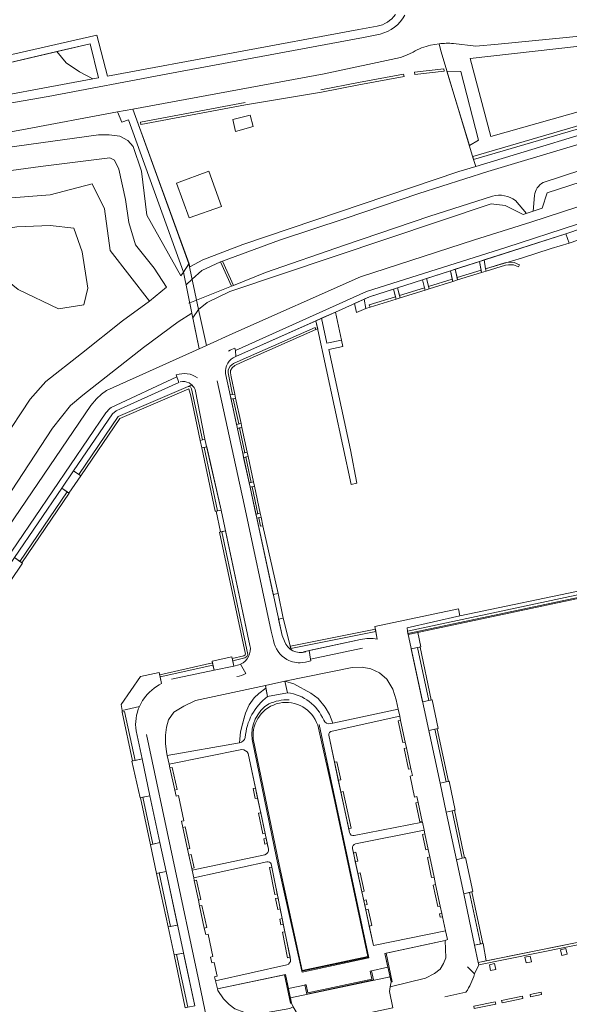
# Model space of a CAD drawing. Header units: metres. Extents: x 209813 to 223847, y 571801 to 587119.
# Tile 282 of 656: x 220969 to 221083, y 574864 to 575067. Entities that reach past the tile are written whole.
import ezdxf

# ---------------------------------------------------------------- set-up
doc = ezdxf.new("R2010")
doc.units = ezdxf.units.M
for name, color, linetype, lineweight in [('B-RO-GK-BESCHOEIING-G', 8, 'GK-BESCHOEIING', 0), ('B-RO-GR-BEPLANTING_CULTUUR_BOSPLANTSOEN-GV', 8, 'Continuous', 0), ('B-RO-GR-BEPLANTING_CULTUUR_HEESTERS-GV', 8, 'Continuous', 0), ('B-RO-GR-BOOMTEELT-GV', 8, 'Continuous', 0), ('B-RO-GR-GROENVOORZIENING-GV', 8, 'Continuous', 0), ('B-RO-GR-HAAG-GV', 8, 'Continuous', 0), ('B-RO-IE-TERREINAFSCHEIDING_KUNSTMATIG_MUUR-GV', 8, 'Continuous', 0), ('B-RO-KW-KUNSTWERK_DEK-GV', 8, 'Continuous', 0), ('B-RO-KW-KUNSTWERK_STUW-GV', 8, 'Continuous', 0), ('B-RO-OG-TERREIN_CULTUURSCHEIDING-GV', 8, 'Continuous', 0), ('B-RO-VH-VERHARDING_HALFVERHARDING-GV', 8, 'Continuous', 0), ('B-RO-VH-VERHARDING_STRAATBAKSTEEN-GV', 8, 'Continuous', 0), ('B-RO-VH-VERHARDING_TEGEL-GV', 8, 'Continuous', 0)]:
    doc.layers.add(name, color=color, linetype=linetype, lineweight=lineweight)
doc.linetypes.add('GK-BESCHOEIING', pattern='A,30,-5,[1,NLCS.shx,S=1,R=0,X=0,Y=0],-5', length=40)

msp = doc.modelspace()

# ---------------------------------------------------------------- linework, layer by layer
at = {"layer": 'B-RO-GK-BESCHOEIING-G', "flags": 128}
for points in [[(221011.291, 575017.559), (221023.074, 575021.863), (221036.656, 575026.364), (221051.795, 575031.504), (221066.075, 575036.036), (221100.783, 575046.469), (221109.615, 575049.234), (221124.267, 575053.926), (221130.272, 575055.688)], [(221131.636, 575051.38), (221109.941, 575044.235), (221089.478, 575037.725), (221077.511, 575033.787)], [(221067.033, 575030.978), (221054.067, 575026.801), (221036.492, 575020.844), (221020.157, 575015.167), (221013.552, 575012.519)], [(221074.068, 575027.405), (221071.789, 575030.084)], [(221075.7, 575031.08), (221075.439, 575027.873)], [(221005.067, 575013.798), (221007.014, 575015.598), (221010.872, 575017.392)], [(221011.08, 575017.475), (221011.291, 575017.559)], [(221003.797, 575012.624), (221005.067, 575013.798)], [(221013.173, 575012.367), (221005.938, 575009.466)], [(221013.36, 575012.442), (221013.173, 575012.367)], [(221013.552, 575012.519), (221013.36, 575012.442)], [(221004.541, 575008.906), (221004.38, 575008.842)], [(221005.938, 575009.466), (221004.541, 575008.906)]]:
    msp.add_lwpolyline(points, dxfattribs=at)
at = {"layer": 'B-RO-GK-BESCHOEIING-G'}
for points in [[(221077.511, 575033.787, 0.2409088), (221075.7, 575031.08)], [(221071.789, 575030.084, 0.225342), (221067.033, 575030.978)]]:
    msp.add_lwpolyline(points, format="xyb", dxfattribs=at)
at = {"layer": 'B-RO-GR-BEPLANTING_CULTUUR_BOSPLANTSOEN-GV', "flags": 128}
for points in [[(221066.72, 575043.316), (221126.346, 575060.154), (221123.993, 575066.33), (221062.455, 575059.393)], [(221062.276, 575041.433), (221064.125, 575042.563), (221060.528, 575056.695), (221057.634, 575056.816)], [(220937.624, 575033.572), (220935.514, 575031.228), (220938.388, 575028.353), (220975.755, 575031.228), (220984.378, 575033.527), (220986.965, 575028.353), (220988.115, 575019.73), (220996.201, 575009.277), (220999.743, 575012.188), (220997.221, 575016.115), (220993.345, 575020.931), (220991.936, 575025.539), (220991.262, 575030.295), (220989.915, 575036.557), (220988.977, 575038.38), (220988.059, 575038.899), (220973.707, 575037.107), (220960.034, 575035.247), (220939.71, 575032.725), (220937.72, 575033.302)], [(220977.48, 575007.658), (220982.654, 575008.52), (220983.516, 575011.969), (220982.366, 575019.443), (220980.641, 575024.329), (220975.755, 575024.904), (220968.857, 575024.617), (220959.946, 575023.179), (220956.209, 575022.03), (220958.796, 575020.018), (220969.144, 575011.682)]]:
    msp.add_lwpolyline(points, close=True, dxfattribs=at)
at = {"layer": 'B-RO-GR-BEPLANTING_CULTUUR_HEESTERS-GV', "flags": 128}
for points in [[(220984.559, 575055.222), (220985.725, 575055.439), (220984.015, 575062.444), (220977.131, 575060.827), (220979.011, 575058.495), (220981.807, 575056.668)], [(221038.929, 575006.904), (221040.876, 575007.773), (221040.517, 575009.67), (221038.533, 575008.777)], [(221031.741, 575005.733), (221032.844, 575000.621), (221035.883, 575001.246), (221034.612, 575007.013)], [(221047.15, 574926.933), (221046.476, 574929.132), (221045.227, 574931.174), (221043.721, 574932.508), (221041.926, 574933.313), (221040.099, 574933.655), (221038.102, 574933.609), (221024.189, 574930.741), (221025.997, 574930.197), (221029.535, 574928.251), (221031.049, 574927.189), (221032.523, 574925.4), (221033.388, 574923.867), (221034.1, 574922.096), (221047.574, 574924.944)], [(221014.786, 574918), (221015.045, 574920.316), (221015.784, 574923.207), (221016.023, 574924.164), (221016.806, 574925.859), (221017.828, 574927.294), (221018.784, 574928.229), (221020.251, 574929.318), (221020.149, 574929.854), (221005.738, 574926.796), (221003.301, 574925.606), (221001.228, 574924.355), (221000.178, 574922.756), (220999.726, 574921.284), (220999.53, 574919.586), (220999.514, 574917.901), (220999.731, 574916.152), (220999.9, 574915.368)], [(221057.269, 574877.148), (221045.061, 574874.546), (221046.314, 574868.667), (221046.112, 574868.617), (221045.88, 574867.634), (221053.206, 574869.399), (221055.039, 574870.355), (221056.259, 574871.27), (221056.934, 574872.428), (221057.386, 574873.593)], [(221010.279, 574867.227), (221010.369, 574866.875), (221011.497, 574865.115), (221012.663, 574863.941), (221013.857, 574863.078), (221015.725, 574862.343), (221017.423, 574862.026), (221019.375, 574862.074), (221025.209, 574863.121), (221025.897, 574863.44), (221025.527, 574864.248), (221025.32, 574864.222), (221024.07, 574870.088)]]:
    msp.add_lwpolyline(points, close=True, dxfattribs=at)
msp.add_lwpolyline([(221049.591, 574940.595), (221049.632, 574940.399), (221087.614, 574948.493), (221087.319, 574949.9), (221060.3, 574944.233), (221049.401, 574941.799), (221049.487, 574941.084), (221086.223, 574948.913), (221086.327, 574948.424)], dxfattribs=at)
at = {"layer": 'B-RO-GR-BOOMTEELT-GV', "flags": 128}
for points in [[(221064.794, 575015.191), (221064.704, 575015.686), (221059.73, 575014.136), (221059.84, 575013.647)], [(221053.945, 575011.81), (221058.825, 575013.331), (221058.723, 575013.823), (221053.82, 575012.295)], [(221047.982, 575009.952), (221053.158, 575011.565), (221053.024, 575012.046), (221047.857, 575010.436)]]:
    msp.add_lwpolyline(points, close=True, dxfattribs=at)
at = {"layer": 'B-RO-GR-GROENVOORZIENING-GV', "flags": 128}
for points in [[(221056.996, 575057.301), (221050.902, 575056.614), (221050.977, 575056.12), (221057.027, 575056.802)], [(221069.589, 575017.209), (221065.624, 575015.973), (221065.712, 575015.477), (221069.697, 575016.719), (221070.344, 575016.805), (221071.386, 575016.744), (221072.398, 575016.336), (221072.585, 575016.8), (221071.497, 575017.239), (221070.325, 575017.307)], [(221013.832, 574990.072), (221013.07, 574993.628), (221012.952, 574994.46), (221012.983, 574994.966), (221013.294, 574995.525), (221013.823, 574995.966), (221015.121, 574996.57), (221030.599, 575003.401), (221030.397, 575003.858), (221014.915, 574997.026), (221013.553, 574996.392), (221012.903, 574995.85), (221012.49, 574995.11), (221012.45, 574994.439), (221013.342, 574989.975)], [(221013.531, 574989.093), (221014.641, 574983.915), (221015.13, 574984.02), (221014.018, 574989.204)], [(221009.975, 574965.904), (221010.27, 574965.965), (221007.507, 574979.034), (221007.016, 574978.938), (221009.78, 574965.864)], [(221017.421, 574970.942), (221018.618, 574965.357), (221019.106, 574965.466), (221017.908, 574971.058)], [(221019.662, 574962.872), (221019.289, 574964.615), (221018.801, 574964.504), (221019.173, 574962.768)], [(221011.183, 574961.643), (221010.694, 574961.539), (221016.023, 574936.33), (221015.958, 574936.183), (221015.711, 574936.021), (221013.302, 574935.474), (221013.408, 574934.986), (221015.91, 574935.553), (221016.356, 574935.846), (221016.546, 574936.276)], [(221054.379, 574926.892), (221052.074, 574937.793), (221051.585, 574937.69), (221053.891, 574926.785)], [(221009.23, 574934.55), (220998.342, 574932.095), (220998.442, 574931.628), (221009.334, 574934.061)], [(221055.638, 574920.936), (221055.15, 574920.831), (221057.449, 574909.956), (221057.938, 574910.059)], [(221049.707, 574912.553), (221050.196, 574912.655), (221049.278, 574916.96), (221048.788, 574916.857)], [(221034.414, 574914.005), (221035.206, 574910.296), (221035.696, 574910.396), (221034.903, 574914.11)], [(221018.115, 574908.665), (221017.625, 574908.566), (221018.06, 574906.511), (221018.552, 574906.604)], [(221036.213, 574907.977), (221035.727, 574907.86), (221037.348, 574900.275), (221037.838, 574900.374)], [(220996.935, 574897.085), (220994.869, 574906.781), (220994.38, 574906.677), (220996.45, 574896.965)], [(221051.187, 574905.614), (221052.025, 574901.687), (221052.515, 574901.784), (221051.676, 574905.717)], [(221019.197, 574903.559), (221018.707, 574903.458), (221019.611, 574899.192), (221020.1, 574899.295)], [(221052.577, 574899.091), (221053.254, 574895.908), (221053.743, 574896.011), (221053.066, 574899.194)], [(221038.317, 574895.352), (221038.718, 574893.5), (221039.208, 574893.6), (221038.808, 574895.449)], [(221004.831, 574894.916), (221004.342, 574894.813), (221004.94, 574892.043), (221005.427, 574892.158)], [(221054.079, 574894.431), (221053.59, 574894.328), (221054.471, 574890.182), (221054.961, 574890.285)], [(220997.709, 574891.055), (221000.064, 574880.008), (221000.555, 574880.1), (220998.202, 574891.142)], [(221021.463, 574892.347), (221020.973, 574892.246), (221022.098, 574886.701), (221022.587, 574886.806)], [(221039.741, 574891.136), (221039.253, 574891.026), (221040.072, 574887.241), (221040.56, 574887.349)], [(221005.471, 574889.546), (221006.322, 574885.53), (221006.812, 574885.633), (221005.96, 574889.649)], [(221056.236, 574884.291), (221055.29, 574888.735), (221054.801, 574888.632), (221055.746, 574884.187)], [(221064.532, 574876.462), (221065.021, 574876.565), (221062.761, 574887.251), (221062.278, 574887.12)], [(221022.272, 574885.843), (221022.731, 574883.581), (221023.218, 574883.695), (221022.759, 574885.958)], [(221040.67, 574884.477), (221041.158, 574884.583), (221040.947, 574885.561), (221040.46, 574885.445)], [(221040.874, 574883.531), (221041.606, 574880.148), (221042.096, 574880.249), (221041.361, 574883.648)], [(221056.704, 574882.086), (221056.555, 574882.787), (221056.066, 574882.684), (221056.214, 574881.986)], [(221025.238, 574873.736), (221024.176, 574878.969), (221023.685, 574878.877), (221024.749, 574873.628)], [(221100.298, 574879.428), (221100.2, 574879.918), (221064.097, 574872.665), (221064.201, 574872.176)], [(221004.114, 574863.399), (221001.79, 574874.308), (221001.297, 574874.22), (221003.627, 574863.287)], [(221077.174, 574866.034), (221077.07, 574866.523), (221074.803, 574866.047), (221074.906, 574865.558)], [(221069.024, 574864.324), (221073.305, 574865.222), (221073.201, 574865.711), (221068.916, 574864.812)]]:
    msp.add_lwpolyline(points, close=True, dxfattribs=at)
for points in [[(221015.918, 574977.956), (221016.407, 574978.061), (221015.309, 574983.183), (221014.82, 574983.078)], [(220979.634, 574969.584), (220979.221, 574969.866), (220969.479, 574955.513), (220969.892, 574955.231)], [(221049.487, 574941.084), (221049.591, 574940.595), (221086.327, 574948.424), (221086.223, 574948.913)], [(221048.533, 574918.055), (221049.022, 574918.158), (221048.067, 574922.635), (221047.578, 574922.532)], [(221001.435, 574908.264), (221001.925, 574908.367), (221000.934, 574912.953), (221000.444, 574912.85)], [(221050.495, 574911.253), (221050.006, 574911.15), (221050.932, 574906.808), (221051.421, 574906.911)], [(221002.825, 574901.832), (221003.314, 574901.935), (221002.195, 574907.113), (221001.706, 574907.01)], [(221003.594, 574900.642), (221003.105, 574900.539), (221004.074, 574896.053), (221004.563, 574896.156)]]:
    msp.add_lwpolyline(points, dxfattribs=at)
at = {"layer": 'B-RO-GR-HAAG-GV', "flags": 128}
for points in [[(221015.996, 575050.337), (220994.357, 575046.248), (220994.45, 575045.757), (221016.084, 575049.845), (221031.711, 575052.44), (221039.438, 575053.941), (221048.784, 575055.697), (221048.698, 575056.19), (221039.344, 575054.432), (221031.623, 575052.932)], [(221015.309, 574983.183), (221014.82, 574983.078), (221015.918, 574977.956), (221016.407, 574978.061)], [(220969.479, 574955.513), (220969.892, 574955.231), (220979.634, 574969.584), (220979.221, 574969.866)], [(221048.533, 574918.055), (221049.022, 574918.158), (221048.067, 574922.635), (221047.578, 574922.532)], [(221000.934, 574912.953), (221000.444, 574912.85), (221001.435, 574908.264), (221001.925, 574908.367)], [(221003.594, 574900.642), (221003.105, 574900.539), (221004.074, 574896.053), (221004.563, 574896.156)], [(221007.064, 574884.44), (221006.575, 574884.337), (221007.549, 574879.744), (221008.038, 574879.847)], [(221008.819, 574873.754), (221009.308, 574873.857), (221008.323, 574878.505), (221007.834, 574878.402)], [(221009.682, 574869.684), (221010.171, 574869.787), (221009.564, 574872.651), (221009.075, 574872.548)]]:
    msp.add_lwpolyline(points, dxfattribs=at)
for points in [[(221072.585, 575016.8), (221071.497, 575017.239), (221070.325, 575017.307), (221069.589, 575017.209), (221065.624, 575015.973), (221065.712, 575015.477), (221069.697, 575016.719), (221070.344, 575016.805), (221071.386, 575016.744), (221072.398, 575016.336)], [(221059.84, 575013.647), (221064.794, 575015.191), (221064.704, 575015.686), (221059.73, 575014.136)], [(221053.024, 575012.046), (221047.857, 575010.436), (221047.982, 575009.952), (221053.158, 575011.565)], [(221047.043, 575010.183), (221041.603, 575008.487), (221041.751, 575008.01), (221047.18, 575009.702)], [(221030.397, 575003.858), (221014.915, 574997.026), (221013.553, 574996.392), (221012.903, 574995.85), (221012.49, 574995.11), (221012.45, 574994.439), (221013.342, 574989.975), (221013.832, 574990.072), (221013.07, 574993.628), (221012.952, 574994.46), (221012.983, 574994.966), (221013.294, 574995.525), (221013.823, 574995.966), (221015.121, 574996.57), (221030.599, 575003.401)], [(220982.086, 574973.197), (220990.125, 574985.041), (221004.36, 574991.134), (221004.745, 574989.683), (221006.683, 574980.513), (221007.172, 574980.619), (221004.888, 574991.182), (221004.705, 574991.578), (221004.212, 574991.67), (220989.793, 574985.442), (220981.673, 574973.479)], [(221015.13, 574984.02), (221014.018, 574989.204), (221013.531, 574989.093), (221014.641, 574983.915)], [(221010.27, 574965.965), (221007.507, 574979.034), (221007.016, 574978.938), (221009.78, 574965.864)], [(221017.724, 574971.916), (221016.598, 574977.171), (221016.109, 574977.065), (221017.236, 574971.807)], [(221018.618, 574965.357), (221019.106, 574965.466), (221017.908, 574971.058), (221017.421, 574970.942)], [(221019.173, 574962.768), (221019.662, 574962.872), (221019.289, 574964.615), (221018.801, 574964.504)], [(221010.893, 574961.581), (221010.694, 574961.539), (221016.023, 574936.33), (221015.958, 574936.183), (221015.711, 574936.021), (221013.302, 574935.474), (221013.408, 574934.986), (221015.91, 574935.553), (221016.356, 574935.846), (221016.546, 574936.276), (221011.183, 574961.643)], [(221042.851, 574941.518), (221025.33, 574937.991), (221025.429, 574937.501), (221042.941, 574941.026)], [(221053.891, 574926.785), (221054.379, 574926.892), (221052.074, 574937.793), (221051.585, 574937.69)], [(220991.099, 574924.473), (220990.61, 574924.368), (220992.75, 574914.27), (220993.249, 574914.381)], [(221057.449, 574909.956), (221057.938, 574910.059), (221055.638, 574920.936), (221055.15, 574920.831)], [(221049.278, 574916.96), (221048.788, 574916.857), (221049.707, 574912.553), (221050.196, 574912.655)], [(221035.206, 574910.296), (221035.696, 574910.396), (221034.903, 574914.11), (221034.414, 574914.005)], [(221037.348, 574900.275), (221037.838, 574900.374), (221036.213, 574907.977), (221035.727, 574907.86)], [(220996.45, 574896.965), (220996.935, 574897.085), (220994.869, 574906.781), (220994.38, 574906.677)], [(221052.515, 574901.784), (221051.676, 574905.717), (221051.187, 574905.614), (221052.025, 574901.687)], [(221020.1, 574899.295), (221019.197, 574903.559), (221018.707, 574903.458), (221019.611, 574899.192)], [(221060.787, 574894.171), (221061.273, 574894.29), (221059.203, 574904.078), (221058.715, 574903.971)], [(221053.066, 574899.194), (221052.577, 574899.091), (221053.254, 574895.908), (221053.743, 574896.011)], [(221020.316, 574898.277), (221019.826, 574898.178), (221020.056, 574897.092), (221020.543, 574897.202)], [(221054.961, 574890.285), (221054.079, 574894.431), (221053.59, 574894.328), (221054.471, 574890.182)], [(221022.098, 574886.701), (221022.587, 574886.806), (221021.463, 574892.347), (221020.973, 574892.246)], [(221006.812, 574885.633), (221005.96, 574889.649), (221005.471, 574889.546), (221006.322, 574885.53)], [(221054.801, 574888.632), (221055.746, 574884.187), (221056.236, 574884.291), (221055.29, 574888.735)], [(221062.278, 574887.12), (221064.532, 574876.462), (221065.021, 574876.565), (221062.761, 574887.251)], [(221022.731, 574883.581), (221023.218, 574883.695), (221022.759, 574885.958), (221022.272, 574885.843)], [(221041.606, 574880.148), (221042.096, 574880.249), (221041.361, 574883.648), (221040.874, 574883.531)], [(221056.214, 574881.986), (221056.704, 574882.086), (221056.555, 574882.787), (221056.066, 574882.684)], [(221023.622, 574881.702), (221023.132, 574881.603), (221023.37, 574880.43), (221023.859, 574880.535)], [(221065.731, 574872.993), (221064.097, 574872.665), (221064.201, 574872.176), (221100.298, 574879.428), (221100.2, 574879.918)], [(221003.627, 574863.287), (221004.114, 574863.399), (221001.79, 574874.308), (221001.297, 574874.22)], [(221074.803, 574866.047), (221074.906, 574865.558), (221077.174, 574866.034), (221077.07, 574866.523)], [(221063.169, 574863.606), (221063.279, 574863.118), (221067.722, 574864.05), (221067.608, 574864.537)], [(221068.916, 574864.812), (221069.024, 574864.324), (221073.305, 574865.222), (221073.201, 574865.711)]]:
    msp.add_lwpolyline(points, close=True, dxfattribs=at)
at = {"layer": 'B-RO-IE-TERREINAFSCHEIDING_KUNSTMATIG_MUUR-GV', "flags": 128}
for points in [[(221027.67, 574870.831), (221027.756, 574870.622), (221041.487, 574873.574), (221041.451, 574873.762)], [(221046.112, 574868.617), (221046.314, 574868.667), (221045.061, 574874.546), (221044.811, 574874.503)], [(221042.026, 574870.902), (221041.781, 574870.859), (221042.153, 574869.156), (221028.926, 574866.335), (221028.55, 574868.035), (221028.327, 574867.998), (221028.699, 574866.125), (221042.491, 574869.019)], [(221025.527, 574864.248), (221024.302, 574870.15), (221024.07, 574870.088), (221025.32, 574864.222)]]:
    msp.add_lwpolyline(points, close=True, dxfattribs=at)
at = {"layer": 'B-RO-KW-KUNSTWERK_DEK-GV', "flags": 128}
msp.add_lwpolyline([(221004.968, 575006.772), (221005.203, 575005.837), (221006.328, 575007.527), (221004.375, 575016.956), (221003.267, 575015.273)], close=True, dxfattribs=at)
at = {"layer": 'B-RO-KW-KUNSTWERK_STUW-GV', "flags": 128}
msp.add_lwpolyline([(221011.291, 575017.559), (221010.872, 575017.392), (221013.173, 575012.367), (221013.552, 575012.519)], close=True, dxfattribs=at)
at = {"layer": 'B-RO-OG-TERREIN_CULTUURSCHEIDING-GV', "flags": 128}
for points in [[(221271.504, 575097.672), (221271.221, 575100.85), (221270.891, 575102.196), (221265.311, 575100.375), (221258.373, 575098.32), (221131.711, 575059.347), (221129.361, 575058.565), (221129.544, 575057.988), (221063.145, 575038.55)], [(221063.576, 575037.123), (221129.792, 575057.202), (221132.179, 575057.888), (221196.926, 575077.659), (221265.236, 575098.923), (221265.946, 575095.89)], [(221062.963, 575039.156), (221129.361, 575058.565), (221126.308, 575067.154), (221125.355, 575070.098), (221122.92, 575068.806)], [(221117.35, 575067.2), (221068.233, 575062.36), (221063.595, 575061.955), (221058.962, 575062.508)], [(221063.145, 575038.55), (221056.383, 575060.962), (221056.007, 575062.455), (221054.263, 575062.162)], [(221050.643, 575060.744), (221049.315, 575060.096), (221048.025, 575059.624), (221032.315, 575056.273), (220992.78, 575048.958), (221004.43, 575016.967), (221004.552, 575016.359), (221007.233, 575017.793), (221015.481, 575020.998), (221060.065, 575036.058), (221063.576, 575037.123), (221063.145, 575038.55)], [(221031.623, 575052.932), (221039.344, 575054.432), (221048.698, 575056.19), (221048.784, 575055.697), (221039.438, 575053.941), (221031.711, 575052.44), (221016.084, 575049.845), (220994.45, 575045.757), (220994.357, 575046.248), (221015.996, 575050.337)], [(221057.634, 575056.816), (221060.528, 575056.695), (221064.125, 575042.563), (221062.276, 575041.433)], [(220937.624, 575033.572), (220937.24, 575034.651), (220938.442, 575036.527), (220954.374, 575039.312), (220985.7, 575043.64), (220987.903, 575043.644), (220990.123, 575043.386), (220991.789, 575042.482), (220992.836, 575041.197), (220994.608, 575036.096), (220995.669, 575027.064), (221002.725, 575014.504), (221003.267, 575015.273), (220991.901, 575046.709), (220990.494, 575046.225), (220989.658, 575048.373), (220969.889, 575044.665), (220929.403, 575037.441)], [(220959.315, 574971.18), (220961.835, 574975.153), (220965.858, 574980.374), (220971.61, 574989.021), (220974.832, 574992.666), (220982.179, 574998.478), (220990.672, 575005.227), (220996.201, 575009.277), (220988.115, 575019.73), (220986.965, 575028.353), (220984.378, 575033.527), (220975.755, 575031.228), (220938.388, 575028.353), (220935.514, 575031.228), (220937.624, 575033.572)], [(221011.954, 574994.302), (221012.901, 574989.888), (221013.342, 574989.975), (221012.45, 574994.439), (221012.49, 574995.11), (221012.903, 574995.85), (221013.553, 574996.392), (221014.915, 574997.026), (221030.397, 575003.858), (221030.599, 575003.401), (221030.958, 575003.559), (221030.602, 575005.225), (221014.037, 574997.839)], [(221002.276, 574992.486), (220990.221, 574987.051), (220989.34, 574986.578), (220988.578, 574985.965), (220980.555, 574974.241), (220981.673, 574973.479), (220989.793, 574985.442), (221004.212, 574991.67)], [(221004.969, 574991.971), (221004.212, 574991.67), (221004.705, 574991.578), (221004.888, 574991.182), (221007.172, 574980.619), (221007.677, 574980.729), (221005.645, 574990.995)], [(221015.479, 574977.862), (221015.918, 574977.956), (221014.82, 574983.078), (221014.381, 574982.984)], [(221016.976, 574938.143), (221011.917, 574961.8), (221011.183, 574961.643), (221016.546, 574936.276), (221016.356, 574935.846), (221015.91, 574935.553), (221013.408, 574934.986), (221013.649, 574933.878), (221014.665, 574934.114), (221015.021, 574934.254)], [(221025.429, 574937.501), (221023.809, 574943.79), (221022.877, 574943.555)], [(221022.877, 574943.555), (221023.652, 574940.186), (221024.11, 574939.045)], [(221043.237, 574939.414), (221042.941, 574941.026), (221025.429, 574937.501), (221025.476, 574937.27)], [(221027.998, 574936.837), (221039.796, 574939.378)], [(221000.783, 574931.144), (221009.558, 574933.008), (221009.334, 574934.061), (220998.442, 574931.628), (220998.732, 574930.285)], [(221033.569, 574921.984), (221034.1, 574922.096), (221033.388, 574923.867), (221032.523, 574925.4), (221031.049, 574927.189), (221029.535, 574928.251), (221025.997, 574930.197), (221024.189, 574930.741), (221024.71, 574928.374)], [(221020.251, 574929.318), (221018.784, 574928.229), (221017.828, 574927.294), (221016.806, 574925.859), (221016.023, 574924.164), (221015.349, 574921.685), (221015.045, 574920.316), (221014.786, 574918)], [(221020.587, 574927.562), (221020.251, 574929.318)], [(220994.162, 574925.553), (220990.579, 574924.686), (220990.61, 574924.368), (220991.099, 574924.473), (220993.249, 574914.381), (220994.698, 574914.704)], [(221038.504, 574898.843), (221052.552, 574901.611), (221052.515, 574901.784), (221052.025, 574901.687), (221051.187, 574905.614), (221051.676, 574905.717), (221051.421, 574906.911), (221050.932, 574906.808), (221050.006, 574911.15), (221050.495, 574911.253), (221050.196, 574912.655), (221049.707, 574912.553), (221048.788, 574916.857), (221049.278, 574916.96), (221049.022, 574918.158), (221048.533, 574918.055), (221047.578, 574922.532), (221048.067, 574922.635), (221047.876, 574923.531), (221033.94, 574920.446)], [(221017.402, 574918.711), (221022.466, 574894.232), (221027.67, 574870.831), (221041.451, 574873.762), (221031.268, 574921.799)], [(221030.95, 574921.64), (221034.469, 574905.917), (221041.301, 574873.877), (221027.744, 574870.974), (221022.984, 574892.864), (221017.64, 574918.839)], [(220994.698, 574914.704), (220993.467, 574920.486)], [(221033.222, 574919.58), (221034.414, 574914.005), (221034.903, 574914.11), (221035.696, 574910.396), (221035.206, 574910.296), (221035.727, 574907.86), (221036.213, 574907.977), (221037.838, 574900.374), (221037.348, 574900.275), (221037.515, 574899.495)], [(221015.305, 574916.622), (221000.285, 574913.588), (221000.444, 574912.85), (221000.934, 574912.953), (221001.925, 574908.367), (221001.435, 574908.264), (221001.706, 574907.01), (221002.195, 574907.113), (221003.314, 574901.935), (221002.825, 574901.832), (221003.105, 574900.539), (221003.594, 574900.642), (221004.563, 574896.156), (221004.074, 574896.053), (221004.342, 574894.813), (221004.831, 574894.916), (221005.427, 574892.158), (221004.94, 574892.043), (221005.008, 574891.729), (221020.022, 574894.907)], [(221020.782, 574896.076), (221020.543, 574897.202), (221020.056, 574897.092), (221019.826, 574898.178), (221020.316, 574898.277), (221020.1, 574899.295), (221019.611, 574899.192), (221018.707, 574903.458), (221019.197, 574903.559), (221018.552, 574906.604), (221018.06, 574906.511), (221017.625, 574908.566), (221018.115, 574908.665), (221016.606, 574915.787)], [(221038.134, 574896.199), (221038.317, 574895.352), (221038.808, 574895.449), (221039.208, 574893.6), (221038.718, 574893.5), (221039.253, 574891.026), (221039.741, 574891.136), (221040.56, 574887.349), (221040.072, 574887.241), (221040.46, 574885.445), (221040.947, 574885.561), (221041.158, 574884.583), (221040.67, 574884.477), (221040.874, 574883.531), (221041.361, 574883.648), (221042.096, 574880.249), (221041.606, 574880.148), (221042.469, 574876.159), (221057.34, 574879.15), (221056.704, 574882.086), (221056.214, 574881.986), (221056.066, 574882.684), (221056.555, 574882.787), (221056.236, 574884.291), (221055.746, 574884.187), (221054.801, 574888.632), (221055.29, 574888.735), (221054.961, 574890.285), (221054.471, 574890.182), (221053.59, 574894.328), (221054.079, 574894.431), (221053.743, 574896.011), (221053.254, 574895.908), (221052.577, 574899.091), (221053.066, 574899.194), (221052.896, 574899.993), (221038.772, 574897.151)], [(221020.464, 574893.418), (221005.351, 574890.111), (221005.471, 574889.546), (221005.96, 574889.649), (221006.812, 574885.633), (221006.322, 574885.53), (221006.575, 574884.337), (221007.064, 574884.44), (221008.038, 574879.847), (221007.549, 574879.744), (221007.834, 574878.402), (221008.323, 574878.505), (221009.308, 574873.857), (221008.819, 574873.754), (221009.075, 574872.548), (221009.564, 574872.651), (221010.171, 574869.787), (221009.682, 574869.684), (221009.861, 574868.866), (221024.602, 574872.142)], [(221025.344, 574873.212), (221025.238, 574873.736), (221024.749, 574873.628), (221023.685, 574878.877), (221024.176, 574878.969), (221023.859, 574880.535), (221023.37, 574880.43), (221023.132, 574881.603), (221023.622, 574881.702), (221023.218, 574883.695), (221022.731, 574883.581), (221022.272, 574885.843), (221022.759, 574885.958), (221022.587, 574886.806), (221022.098, 574886.701), (221020.973, 574892.246), (221021.463, 574892.347), (221021.332, 574892.991)]]:
    msp.add_lwpolyline(points, dxfattribs=at)
for points in [[(221123.993, 575066.33), (221126.346, 575060.154), (221066.72, 575043.316), (221062.455, 575059.393)], [(220977.131, 575060.827), (220955.18, 575055.672), (220956.44, 575049.979), (220984.559, 575055.222), (220981.807, 575056.668), (220979.011, 575058.495)], [(221050.902, 575056.614), (221056.996, 575057.301), (221057.027, 575056.802), (221050.977, 575056.12)], [(221006.328, 575007.527), (221008.001, 575000.118), (221013.44, 575002.574), (221039.785, 575014.28), (221063.32, 575021.908), (221074.949, 575025.58), (221129.563, 575043.419), (221132.48, 575044.422), (221132.944, 575044.833), (221133.174, 575045.47), (221133.224, 575046.56), (221132.342, 575049.149), (221078.306, 575031.667), (221077.321, 575028.515), (221073.369, 575027.167), (221069.631, 575029.003), (221066.764, 575029.378), (221012.79, 575011.235), (221008.127, 575008.988)], [(221001.785, 575033.637), (221008.506, 575036.121), (221011.115, 575028.814), (221004.404, 575026.462)], [(220958.796, 575020.018), (220956.209, 575022.03), (220959.946, 575023.179), (220968.857, 575024.617), (220975.755, 575024.904), (220980.641, 575024.329), (220982.366, 575019.443), (220983.516, 575011.969), (220982.654, 575008.52), (220977.48, 575007.658), (220969.144, 575011.682)], [(221079.112, 575020.146), (221082.879, 575021.227), (221082.171, 575023.214), (221065.303, 575017.79), (221065.624, 575015.973), (221073.017, 575018.175)], [(221064.378, 575017.493), (221059.341, 575015.873), (221059.73, 575014.136), (221064.704, 575015.686)], [(221058.723, 575013.823), (221058.362, 575015.558), (221053.391, 575013.959), (221053.82, 575012.295)], [(221047.444, 575012.046), (221047.857, 575010.436), (221053.024, 575012.046), (221052.564, 575013.694)], [(221041.331, 575010.037), (221040.517, 575009.67), (221040.876, 575007.773), (221041.751, 575008.01), (221041.603, 575008.487), (221047.043, 575010.183), (221046.589, 575011.772), (221041.676, 575010.192)], [(220917.627, 574893.01), (220917.864, 574892.209), (220918.787, 574891.688), (220935.486, 574916.131), (220984.129, 574987.71), (220985.313, 574989.074), (220986.315, 574990.037), (220987.346, 574990.795), (221006.486, 574999.434), (221004.968, 575006.772), (221002.142, 575005.002), (220994.992, 574999.725), (220982.491, 574989.882), (220979.898, 574987.719), (220976.231, 574983.022), (220961.674, 574960.954), (220949.524, 574942.016), (220947.176, 574935.687), (220945.488, 574933.208), (220940.759, 574928.757), (220929.615, 574911.994), (220927.903, 574909.038), (220918.015, 574893.836)], [(221013.093, 574988.992), (221014.201, 574983.821), (221014.641, 574983.915), (221013.531, 574989.093)], [(221010.994, 574966.115), (221008.061, 574979.143), (221007.507, 574979.034), (221010.27, 574965.965)], [(221015.67, 574976.97), (221016.798, 574971.71), (221017.236, 574971.807), (221016.109, 574977.065)], [(220978.103, 574970.628), (220968.361, 574956.276), (220969.479, 574955.513), (220979.221, 574969.866)], [(221016.985, 574970.838), (221018.182, 574965.259), (221018.618, 574965.357), (221017.421, 574970.942)], [(221018.365, 574964.404), (221021.774, 574948.653), (221022.79, 574948.899), (221019.662, 574962.872), (221019.173, 574962.768), (221018.801, 574964.504)], [(221050.272, 574937.412), (221052.608, 574926.502), (221053.891, 574926.785), (221051.585, 574937.69)], [(221057.449, 574909.956), (221055.15, 574920.831), (221053.881, 574920.558), (221056.208, 574909.694)], [(220998.389, 574897.445), (220996.325, 574907.092), (220994.869, 574906.781), (220996.935, 574897.085)], [(221059.591, 574893.877), (221060.787, 574894.171), (221058.715, 574903.971), (221057.492, 574903.701)], [(221000.555, 574880.1), (221002.029, 574880.375), (220999.68, 574891.404), (220998.202, 574891.142)], [(221062.278, 574887.12), (221061.094, 574886.799), (221063.343, 574876.211), (221064.532, 574876.462)], [(221081.333, 574874.108), (221082.417, 574874.337), (221082.148, 574875.522), (221081.094, 574875.28)], [(221003.258, 574874.568), (221001.79, 574874.308), (221004.114, 574863.399), (221005.564, 574863.681)], [(221075.068, 574872.776), (221074.797, 574873.971), (221073.743, 574873.729), (221073.984, 574872.544)], [(221066.657, 574870.979), (221067.74, 574871.21), (221067.471, 574872.397), (221066.417, 574872.155)]]:
    msp.add_lwpolyline(points, close=True, dxfattribs=at)
at = {"layer": 'B-RO-OG-TERREIN_CULTUURSCHEIDING-GV'}
for points in [[(221054.263, 575062.162, 0.0708797), (221050.643, 575060.744)], [(221058.962, 575062.508, 0.0463654), (221056.007, 575062.455)], [(221014.037, 574997.839, 0.3484602), (221011.954, 574994.302)], [(221005.085, 574991.859, 0.0172363), (221004.969, 574991.971)], [(221039.796, 574939.378, -0.110424), (221043.237, 574939.414)], [(221025.476, 574937.27, 0.0145781), (221025.616, 574937.179)], [(221024.71, 574928.374, -0.2677356), (221032.188, 574922.685)], [(220993.467, 574920.486, -0.1390904), (220994.162, 574925.553)], [(221017.64, 574918.839, -0.8979113), (221030.95, 574921.64)], [(221025.029, 574926.913, 0.1101315), (221020.888, 574926.071)], [(221032.188, 574922.685, 0.3543199), (221033.569, 574921.984)], [(221033.94, 574920.446, 0.3815233), (221033.222, 574919.58)], [(221014.786, 574918, 0.2646666), (221016.004, 574919.121)], [(221016.606, 574915.787, 0.2969808), (221015.305, 574916.622)], [(221038.772, 574897.151, 0.3412358), (221038.134, 574896.199)]]:
    msp.add_lwpolyline(points, format="xyb", dxfattribs=at)
at = {"layer": 'B-RO-VH-VERHARDING_HALFVERHARDING-GV', "flags": 128}
msp.add_lwpolyline([(221129.361, 575058.565), (221062.963, 575039.156), (221063.145, 575038.55), (221129.544, 575057.988)], close=True, dxfattribs=at)
at = {"layer": 'B-RO-VH-VERHARDING_HALFVERHARDING-GV'}
for points in [[(221020.587, 574927.562, 0.2179749), (221016.004, 574919.121)], [(221017.402, 574918.711, -0.2967164), (221020.888, 574926.071)], [(221038.504, 574898.843, -0.4125497), (221037.515, 574899.495)], [(221020.782, 574896.076, -0.4141612), (221020.022, 574894.907)], [(221020.464, 574893.418, -0.3393506), (221021.332, 574892.991)], [(221025.344, 574873.212, -0.3553529), (221024.602, 574872.142)]]:
    msp.add_lwpolyline(points, format="xyb", dxfattribs=at)
at = {"layer": 'B-RO-VH-VERHARDING_HALFVERHARDING-GV', "flags": 128}
for points in [[(221024.71, 574928.374), (221020.587, 574927.562)], [(221033.94, 574920.446), (221047.876, 574923.531), (221047.574, 574924.944), (221034.1, 574922.096)], [(221031.268, 574921.799), (221041.487, 574873.574), (221027.756, 574870.622), (221027.67, 574870.831)], [(221034.1, 574922.096), (221033.569, 574921.984)], [(221037.515, 574899.495), (221033.222, 574919.58)], [(221014.786, 574918), (220999.9, 574915.368), (221000.285, 574913.588), (221015.305, 574916.622)], [(221027.67, 574870.831), (221022.466, 574894.232), (221017.402, 574918.711)], [(221016.606, 574915.787), (221020.782, 574896.076)], [(221038.772, 574897.151), (221052.896, 574899.993), (221052.552, 574901.611), (221038.504, 574898.843)], [(221024.602, 574872.142), (221009.861, 574868.866), (221010.279, 574867.227), (221024.302, 574870.15), (221024.897, 574867.286), (221028.55, 574868.035), (221028.926, 574866.335), (221042.153, 574869.156), (221041.781, 574870.859), (221045.44, 574871.657), (221044.811, 574874.503), (221057.267, 574877.208), (221057.723, 574877.4), (221057.34, 574879.15), (221042.469, 574876.159), (221038.134, 574896.199)], [(221020.022, 574894.907), (221005.008, 574891.729), (221005.351, 574890.111), (221020.464, 574893.418)], [(221021.332, 574892.991), (221025.344, 574873.212)]]:
    msp.add_lwpolyline(points, dxfattribs=at)
at = {"layer": 'B-RO-VH-VERHARDING_STRAATBAKSTEEN-GV', "flags": 128}
for points in [[(221004.375, 575016.956), (220992.78, 575048.958), (220989.658, 575048.373), (220990.494, 575046.225), (220991.901, 575046.709), (221003.267, 575015.273)], [(221082.171, 575023.214), (221082.879, 575021.227), (221086.228, 575022.451), (221085.594, 575024.341)], [(221008.001, 575000.118), (221006.328, 575007.527), (221005.203, 575005.837), (221006.486, 574999.434)], [(220980.555, 574974.241), (220978.103, 574970.628), (220979.605, 574969.604), (220982.066, 574973.211)], [(220968.361, 574956.276), (220965.816, 574952.526), (220967.5, 574951.378), (220970.036, 574955.134)], [(221009.155, 574934.905), (221009.558, 574933.008), (221013.649, 574933.878), (221013.233, 574935.792)], [(220996.325, 574907.092), (220994.698, 574914.704), (220992.565, 574914.229), (220994.297, 574906.659)], [(221057.449, 574909.956), (221056.208, 574909.694), (221057.492, 574903.701), (221059.363, 574904.113), (221058.103, 574910.094)], [(220996.45, 574896.965), (220997.709, 574891.055), (220999.68, 574891.404), (220998.389, 574897.445)], [(221060.787, 574894.171), (221059.591, 574893.877), (221061.094, 574886.799), (221062.962, 574887.306), (221061.458, 574894.335)], [(221064.097, 574872.665), (221065.731, 574872.993), (221065.106, 574876.583), (221063.343, 574876.211)], [(221025.307, 574865.309), (221025.527, 574864.248), (221025.897, 574863.44), (221026.486, 574862.411), (221027.231, 574859.179), (221046.492, 574863.251), (221045.744, 574866.642), (221045.88, 574867.634), (221046.112, 574868.617), (221045.88, 574869.668)]]:
    msp.add_lwpolyline(points, close=True, dxfattribs=at)
for points in [[(221162.558, 575048.306), (221161.953, 575048.574), (221160.101, 575048.957), (221158.146, 575048.979), (221156.263, 575048.501), (221069.967, 575020.455), (221041.026, 575011.249), (221013.984, 574999.111)], [(221014.037, 574997.839), (221034.612, 575007.013), (221041.676, 575010.192), (221082.171, 575023.214)], [(221014.037, 574997.839), (221013.984, 574999.111), (221013.864, 574999.552)], [(221001.903, 574993.652), (220988.337, 574987.32)], [(221001.767, 574994.018), (221002.276, 574992.486)], [(221010.182, 574992.835), (221015.744, 574967.288), (221021.352, 574941.116), (221021.805, 574939.163)], [(221016.985, 574970.838), (221011.954, 574994.302)], [(220980.555, 574974.241), (220988.578, 574985.965), (220989.34, 574986.578), (220990.221, 574987.051), (221002.276, 574992.486)], [(221005.645, 574990.995), (221007.677, 574980.729), (221010.994, 574966.115), (221016.976, 574938.143)], [(220987.249, 574986.198), (220950.701, 574932.498), (220917.018, 574882.886), (220917.946, 574882.008), (220918.724, 574883.249), (220939.265, 574913.524), (220965.816, 574952.526)], [(221007.677, 574980.729), (221006.683, 574980.513), (221007.016, 574978.938), (221008.061, 574979.143)], [(220968.361, 574956.276), (220978.103, 574970.628)], [(221024.11, 574939.045), (221023.652, 574940.186), (221023.393, 574941.171), (221016.985, 574970.838)], [(221010.994, 574966.115), (221009.975, 574965.904), (221010.893, 574961.581), (221011.917, 574961.8)], [(221022.877, 574943.555), (221023.809, 574943.79), (221022.79, 574948.899), (221021.774, 574948.653)], [(221056.208, 574909.694), (221049.632, 574940.399), (221049.487, 574941.084), (221049.401, 574941.799), (221060.3, 574944.233), (221059.988, 574945.687), (221042.757, 574942.05), (221043.237, 574939.414)], [(221050.272, 574937.412), (221052.249, 574937.83), (221051.624, 574940.82), (221049.632, 574940.399)], [(221039.796, 574939.378), (221029.186, 574937.093), (221029.491, 574935.298), (221040.22, 574937.58)], [(221025.714, 574937.128), (221025.616, 574937.179)], [(221029.186, 574937.093), (221027.998, 574936.837)], [(221015.021, 574934.254), (221014.665, 574934.114), (221013.649, 574933.878)], [(221015.021, 574934.254), (221016.124, 574932.345)], [(221027.767, 574934.589), (221028.452, 574934.684), (221029.539, 574934.946), (221029.491, 574935.298)], [(220998.732, 574930.285), (220998.245, 574932.542), (220994.383, 574931.709), (220990.399, 574925.909), (220990.579, 574924.686), (220994.162, 574925.553)], [(221009.558, 574933.008), (221000.783, 574931.144)], [(221053.881, 574920.558), (221055.841, 574920.979), (221054.55, 574926.93), (221052.608, 574926.502)], [(221006.282, 574860.285), (221007.77, 574860.477), (221008.01, 574861.182), (221006.507, 574868.479), (220995.613, 574919.711)], [(220996.325, 574907.092), (220998.389, 574897.445)], [(221059.591, 574893.877), (221057.492, 574903.701)], [(220999.68, 574891.404), (221005.564, 574863.681)], [(221063.343, 574876.211), (221061.094, 574886.799)], [(221002.029, 574880.375), (221000.064, 574880.008), (221001.297, 574874.22), (221003.258, 574874.568)], [(221063.294, 574870.26), (221064.201, 574872.176), (221064.097, 574872.665)], [(221063.294, 574870.26), (221061.881, 574871.71)], [(221057.191, 574865.565), (221061.553, 574866.5)]]:
    msp.add_lwpolyline(points, dxfattribs=at)
at = {"layer": 'B-RO-VH-VERHARDING_STRAATBAKSTEEN-GV'}
for points in [[(221013.864, 574999.552, 0.0659526), (221012.563, 574998.957)], [(221006.161, 574993.427, 0.2468695), (221001.767, 574994.018)], [(220988.337, 574987.32, 0.0687899), (220987.249, 574986.198)], [(221016.976, 574938.143, -0.351074), (221015.021, 574934.254)], [(221021.805, 574939.163, 0.2186623), (221024.614, 574935.217)], [(221024.614, 574935.217, 0.1390224), (221027.767, 574934.589)], [(221014.28, 574931.716, 0.0894326), (221016.124, 574932.345)], [(220995.034, 574927.121, -0.1075102), (220998.732, 574930.285)], [(220994.162, 574925.553, -0.0483975), (220995.034, 574927.121)], [(221061.553, 574866.5, 0.0870278), (221063.294, 574870.26)]]:
    msp.add_lwpolyline(points, format="xyb", dxfattribs=at)
for centre, radius, start, end in [((221003.159, 574989.997), 2.679, 21.86992, 103.1324), ((221027.481, 574940.226), 3.572, 199.30807, 286.4789)]:
    msp.add_arc(centre, radius, start, end, dxfattribs=at)
at = {"layer": 'B-RO-VH-VERHARDING_TEGEL-GV', "flags": 128}
for points in [[(221043.227, 575066.058), (221039.459, 575065.428), (220987.575, 575055.783), (220985.333, 575064.251), (220954.735, 575057.286), (220951.099, 575072.978), (220949.881, 575071.191), (220953.674, 575055.291), (220954.959, 575049.681), (220929.271, 575044.954), (220928.308, 575044.904), (220927.388, 575044.977), (220926.534, 575045.185), (220925.674, 575045.518), (220924.881, 575045.985), (220923.397, 575047.089)], [(220923.397, 575047.089), (220921.41, 575045.76), (220922.373, 575044.819), (220925.103, 575043.328), (220928.572, 575043.044), (220961.373, 575049.116), (220975.307, 575051.573), (221000, 575056.257), (221040.424, 575063.777), (221043.832, 575064.441)]]:
    msp.add_lwpolyline(points, dxfattribs=at)
at = {"layer": 'B-RO-VH-VERHARDING_TEGEL-GV'}
for points in [[(221046.996, 575068.464, -0.1802882), (221043.227, 575066.058)], [(221043.832, 575064.441, 0.2075544), (221048.934, 575068.331)]]:
    msp.add_lwpolyline(points, format="xyb", dxfattribs=at)
at = {"layer": 'B-RO-VH-VERHARDING_TEGEL-GV', "flags": 128}
for points in [[(220984.559, 575055.222), (220956.44, 575049.979), (220955.18, 575055.672), (220984.015, 575062.444), (220985.725, 575055.439)], [(221013.409, 575046.783), (221013.979, 575044.335), (221017.606, 575045.324), (221017.007, 575047.673)], [(221065.624, 575015.973), (221065.303, 575017.79), (221064.378, 575017.493), (221064.794, 575015.191), (221065.712, 575015.477)], [(221058.362, 575015.558), (221058.825, 575013.331), (221059.84, 575013.647), (221059.341, 575015.873)], [(221053.024, 575012.046), (221053.158, 575011.565), (221053.945, 575011.81), (221053.391, 575013.959), (221052.564, 575013.694)], [(221047.982, 575009.952), (221047.444, 575012.046), (221046.589, 575011.772), (221047.18, 575009.702)], [(221031, 575003.365), (221037.839, 574971.41), (221039.033, 574971.658), (221037.711, 574978.529), (221033.277, 574999.291), (221036.173, 574999.933), (221035.883, 575001.246), (221032.844, 575000.621), (221031.741, 575005.733), (221030.602, 575005.225)], [(221012.901, 574989.888), (221013.093, 574988.992), (221014.018, 574989.204), (221013.832, 574990.072)], [(221014.201, 574983.821), (221014.381, 574982.984), (221015.309, 574983.183), (221015.13, 574984.02)], [(221015.479, 574977.862), (221015.67, 574976.97), (221016.598, 574977.171), (221016.407, 574978.061)], [(221016.798, 574971.71), (221016.985, 574970.838), (221017.908, 574971.058), (221017.724, 574971.916)], [(221018.182, 574965.259), (221018.365, 574964.404), (221019.289, 574964.615), (221019.106, 574965.466)], [(221024.189, 574930.741), (221020.149, 574929.854), (221020.587, 574927.562), (221024.71, 574928.374)]]:
    msp.add_lwpolyline(points, close=True, dxfattribs=at)

doc.saveas('drawing.dxf')
